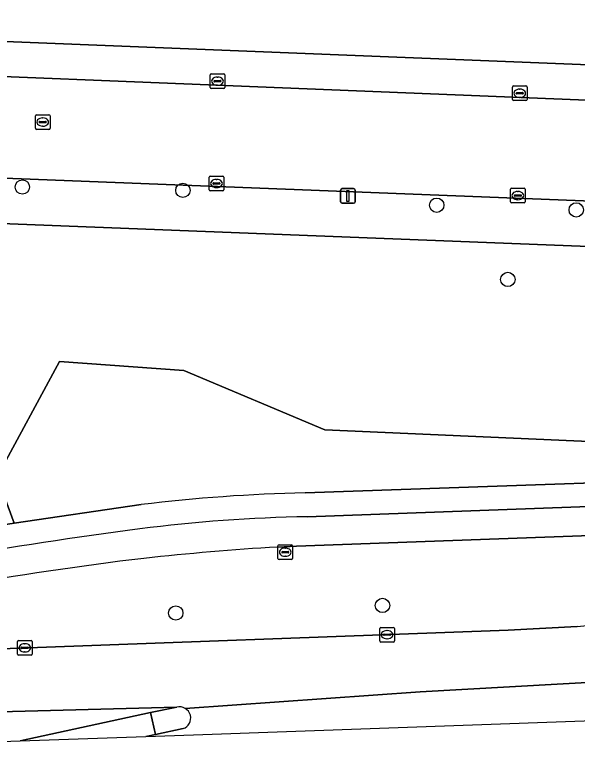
# Model space of a CAD drawing. Extents: x 161354 to 162026, y 386504 to 387460.
# Drawn here: x 161546.2 to 161584.5, y 386509.1 to 386560 of the extents above; entities that cross this region are included whole.
import ezdxf

# ---------------------------------------------------------------- set-up
doc = ezdxf.new("R2010")
doc.units = 0
for name, color, linetype in [('IMGEO_Berm_groen', 7, 'Continuous'), ('IMGEO_Boom', 7, 'Continuous'), ('IMGEO_Erf', 7, 'Continuous'), ('IMGEO_Fietspad_gesloten', 7, 'Continuous'), ('IMGEO_Groenvoorziening', 7, 'Continuous'), ('IMGEO_Kolk', 7, 'Continuous'), ('IMGEO_Lichtmast', 7, 'Continuous'), ('IMGEO_Rijbaan_lokaal_open', 7, 'Continuous'), ('IMGEO_Rijbaan_regionaal_gesloten', 7, 'Continuous'), ('IMGEO_Rioolput', 7, 'Continuous'), ('IMGEO_Verkeerseiland_gesloten', 7, 'Continuous'), ('IMGEO_Voetpad_open', 7, 'Continuous')]:
    doc.layers.add(name, color=color, linetype=linetype)

msp = doc.modelspace()

# ---------------------------------------------------------------- linework, layer by layer
at = {"layer": 'IMGEO_Berm_groen'}
for points in [[(161609.358, 386523.247), (161602.481, 386522.734), (161602.335, 386525.109), (161565.359, 386523.787), (161564.071, 386523.717)], [(161431.459, 386518.828), (161417.764, 386518.813), (161386.319, 386518.778), (161396.404, 386514.655), (161417.954, 386515.458), (161435.675, 386516.119), (161444.903, 386515.98), (161463.369, 386514.603), (161481.999, 386514.474), (161500, 386515.21), (161507.69, 386515.477), (161543.963, 386516.739), (161579.775, 386518.037), (161584.476, 386518.298)], [(161546.515, 386510.489), (161555.079, 386510.796), (161555.733, 386510.936), (161555.386, 386512.427), (161546.515, 386510.489)]]:
    msp.add_lwpolyline(points, dxfattribs=at)
for centre, radius, start, end in [((161574.629, 386345.021), 179.007, 93.38124, 96.31626), ((161580.358, 386308.626), 215.819, 96.765, 100.23849), ((161573.698, 386641.69), 123.862, 274.99211, 281.70078)]:
    msp.add_arc(centre, radius, start, end, dxfattribs=at)
at = {"layer": 'IMGEO_Boom'}
for centre in [(161546.661, 386548.277), (161557.604, 386548.048), (161574.909, 386547.037), (161584.418, 386546.717), (161579.756, 386541.969), (161571.212, 386519.731), (161557.12, 386519.217)]:
    msp.add_circle(centre, 0.489, dxfattribs=at)
at = {"layer": 'IMGEO_Erf'}
msp.add_lwpolyline([(161500, 386560.017), (161598.914, 386556.074)], dxfattribs=at)
at = {"layer": 'IMGEO_Fietspad_gesloten'}
for points in [[(161628.675, 386527.682), (161621.19, 386527.779), (161612.144, 386527.468), (161602.639, 386527.118), (161566.083, 386525.787)], [(161564.071, 386523.717), (161565.359, 386523.787), (161602.335, 386525.109), (161604.457, 386525.185), (161605.053, 386525.207), (161621.305, 386525.728), (161628.584, 386525.675)]]:
    msp.add_lwpolyline(points, dxfattribs=at)
for centre, radius, start, end in [((161568.094, 386418.821), 106.985, 91.07694, 97.21405), ((161609.208, 386119.623), 408.99, 97.66471, 99.52124), ((161574.629, 386345.021), 179.007, 93.38124, 96.31626), ((161580.358, 386308.626), 215.819, 96.765, 100.23849)]:
    msp.add_arc(centre, radius, start, end, dxfattribs=at)
at = {"layer": 'IMGEO_Groenvoorziening'}
for points in [[(161595.433, 386541.246), (161602.987, 386538.947), (161603.247, 386543.507), (161499.936, 386547.558), (161497.644, 386547.873), (161491.273, 386534.461), (161498.426, 386530.057), (161500, 386529.235), (161505.542, 386526.338), (161510.29, 386526.191), (161517.067, 386525.025), (161518.184, 386524.49), (161518.64, 386523.905), (161518.994, 386523.054), (161519.084, 386522.422), (161519.554, 386522.439)], [(161541.234, 386524.591), (161546.114, 386525.354), (161544.917, 386528.512), (161549.184, 386536.378), (161557.662, 386535.762), (161567.289, 386531.721), (161591.465, 386530.65), (161595.433, 386541.246)], [(161565.945, 386527.41), (161602.603, 386528.678), (161602.987, 386538.947), (161595.433, 386541.246), (161591.465, 386530.65), (161567.289, 386531.721)], [(161567.289, 386531.721), (161557.662, 386535.762), (161549.184, 386536.378), (161544.917, 386528.512), (161546.114, 386525.354), (161554.77, 386526.613)]]:
    msp.add_lwpolyline(points, dxfattribs=at)
msp.add_arc((161568.219, 386416.786), 110.647, 91.17749, 96.98136, dxfattribs=at)
at = {"layer": 'IMGEO_Kolk'}
for p, q in [((161559.463, 386555.072), (161559.463, 386555.924)), ((161559.538, 386555.998), (161560.39, 386555.998)), ((161559.951, 386555.778), (161559.976, 386555.778)), ((161560.464, 386555.924), (161560.464, 386555.072)), ((161559.722, 386555.492), (161559.722, 386555.504)), ((161560.16, 386555.455), (161559.762, 386555.455)), ((161559.765, 386555.541), (161560.163, 386555.541)), ((161559.974, 386555.218), (161559.949, 386555.218)), ((161560.206, 386555.504), (161560.206, 386555.492)), ((161580.141, 386555.173), (161580.993, 386555.173)), ((161560.39, 386554.998), (161559.538, 386554.998)), ((161580.066, 386554.247), (161580.066, 386555.099)), ((161580.325, 386554.667), (161580.325, 386554.679)), ((161580.763, 386554.63), (161580.365, 386554.63)), ((161580.368, 386554.716), (161580.766, 386554.716)), ((161580.554, 386554.953), (161580.579, 386554.953)), ((161580.809, 386554.679), (161580.809, 386554.667)), ((161581.067, 386555.099), (161581.067, 386554.247)), ((161580.993, 386554.173), (161580.141, 386554.173)), ((161580.577, 386554.393), (161580.552, 386554.393)), ((161559.47, 386549.02), (161560.322, 386549.02)), ((161559.395, 386548.094), (161559.395, 386548.946)), ((161559.654, 386548.514), (161559.654, 386548.526)), ((161559.697, 386548.563), (161560.095, 386548.563)), ((161559.883, 386548.8), (161559.908, 386548.8)), ((161560.138, 386548.526), (161560.138, 386548.514)), ((161560.396, 386548.946), (161560.396, 386548.094)), ((161560.322, 386548.02), (161559.47, 386548.02)), ((161560.092, 386548.477), (161559.694, 386548.477)), ((161559.906, 386548.24), (161559.881, 386548.24)), ((161579.938, 386547.268), (161579.938, 386548.12)), ((161580.013, 386548.194), (161580.865, 386548.194)), ((161580.939, 386548.12), (161580.939, 386547.268)), ((161580.197, 386547.688), (161580.197, 386547.7)), ((161580.635, 386547.651), (161580.237, 386547.651)), ((161580.24, 386547.737), (161580.638, 386547.737)), ((161580.426, 386547.974), (161580.451, 386547.974)), ((161580.681, 386547.7), (161580.681, 386547.688)), ((161580.865, 386547.194), (161580.013, 386547.194)), ((161580.449, 386547.414), (161580.424, 386547.414)), ((161564.084, 386522.939), (161564.084, 386523.791)), ((161564.159, 386523.865), (161565.011, 386523.865)), ((161564.572, 386523.645), (161564.597, 386523.645)), ((161565.085, 386523.791), (161565.085, 386522.939)), ((161564.343, 386523.359), (161564.343, 386523.371)), ((161564.781, 386523.322), (161564.383, 386523.322)), ((161564.386, 386523.408), (161564.784, 386523.408)), ((161564.595, 386523.085), (161564.57, 386523.085)), ((161564.827, 386523.371), (161564.827, 386523.359)), ((161565.011, 386522.865), (161564.159, 386522.865)), ((161571.023, 386517.312), (161571.023, 386518.164)), ((161571.098, 386518.238), (161571.95, 386518.238)), ((161571.511, 386518.018), (161571.536, 386518.018)), ((161572.024, 386518.164), (161572.024, 386517.312)), ((161571.282, 386517.732), (161571.282, 386517.744)), ((161571.72, 386517.695), (161571.322, 386517.695)), ((161571.325, 386517.781), (161571.723, 386517.781)), ((161571.534, 386517.458), (161571.509, 386517.458)), ((161571.766, 386517.744), (161571.766, 386517.732)), ((161546.328, 386516.417), (161546.328, 386517.269)), ((161546.403, 386517.343), (161547.255, 386517.343)), ((161546.816, 386517.123), (161546.841, 386517.123)), ((161547.329, 386517.269), (161547.329, 386516.417)), ((161571.95, 386517.238), (161571.098, 386517.238)), ((161546.587, 386516.837), (161546.587, 386516.849)), ((161547.025, 386516.8), (161546.627, 386516.8)), ((161546.63, 386516.886), (161547.028, 386516.886)), ((161546.839, 386516.563), (161546.814, 386516.563)), ((161547.071, 386516.849), (161547.071, 386516.837)), ((161547.255, 386516.343), (161546.403, 386516.343))]:
    msp.add_line(p, q, dxfattribs=at)
for points in [[(161559.463, 386555.072), (161559.463, 386555.924)], [(161559.538, 386555.998), (161560.39, 386555.998)], [(161560.464, 386555.924), (161560.464, 386555.072)], [(161580.141, 386555.173), (161580.993, 386555.173)], [(161560.39, 386554.998), (161559.538, 386554.998)], [(161580.066, 386554.247), (161580.066, 386555.099)], [(161581.067, 386555.099), (161581.067, 386554.247)], [(161580.993, 386554.173), (161580.141, 386554.173)], [(161559.47, 386549.02), (161560.322, 386549.02)], [(161559.395, 386548.094), (161559.395, 386548.946)], [(161560.396, 386548.946), (161560.396, 386548.094)], [(161560.322, 386548.02), (161559.47, 386548.02)], [(161579.938, 386547.268), (161579.938, 386548.12)], [(161580.013, 386548.194), (161580.865, 386548.194)], [(161580.939, 386548.12), (161580.939, 386547.268)], [(161580.865, 386547.194), (161580.013, 386547.194)], [(161564.084, 386522.939), (161564.084, 386523.791)], [(161564.159, 386523.865), (161565.011, 386523.865)], [(161565.085, 386523.791), (161565.085, 386522.939)], [(161565.011, 386522.865), (161564.159, 386522.865)], [(161571.023, 386517.312), (161571.023, 386518.164)], [(161571.098, 386518.238), (161571.95, 386518.238)], [(161572.024, 386518.164), (161572.024, 386517.312)], [(161546.328, 386516.417), (161546.328, 386517.269)], [(161546.403, 386517.343), (161547.255, 386517.343)], [(161547.329, 386517.269), (161547.329, 386516.417)], [(161571.95, 386517.238), (161571.098, 386517.238)], [(161547.255, 386516.343), (161546.403, 386516.343)]]:
    msp.add_lwpolyline(points, dxfattribs=at)
for centre, radius, start, end in [((161559.54, 386555.922), 0.0765, 91.552, 178.448), ((161559.54, 386555.922), 0.0765, 91.552, 178.448), ((161560.388, 386555.922), 0.0765, 1.552, 88.448), ((161560.388, 386555.922), 0.0765, 1.552, 88.448), ((161559.762, 386555.501), 0.0403, 85.8775, 175.7526), ((161559.759, 386555.491), 0.0366, 178.938, 274.7102), ((161560.163, 386555.498), 0.043, 264.8664, 352.4533), ((161560.167, 386555.503), 0.0386, 1.7309, 96.639), ((161580.143, 386555.097), 0.0765, 91.552, 178.448), ((161580.143, 386555.097), 0.0765, 91.552, 178.448), ((161580.991, 386555.097), 0.0765, 1.552, 88.448), ((161580.991, 386555.097), 0.0765, 1.552, 88.448), ((161559.54, 386555.074), 0.0765, 181.552, 268.448), ((161559.54, 386555.074), 0.0765, 181.552, 268.448), ((161560.388, 386555.074), 0.0765, 271.552, 358.448), ((161560.388, 386555.074), 0.0765, 271.552, 358.448), ((161580.365, 386554.676), 0.0403, 85.8775, 175.7526), ((161580.362, 386554.666), 0.0366, 178.938, 274.7102), ((161580.766, 386554.673), 0.043, 264.8664, 352.4533), ((161580.77, 386554.678), 0.0386, 1.7309, 96.639), ((161580.143, 386554.249), 0.0765, 181.552, 268.448), ((161580.143, 386554.249), 0.0765, 181.552, 268.448), ((161580.991, 386554.249), 0.0765, 271.552, 358.448), ((161580.991, 386554.249), 0.0765, 271.552, 358.448), ((161559.472, 386548.944), 0.0765, 91.552, 178.448), ((161559.472, 386548.944), 0.0765, 91.552, 178.448), ((161560.32, 386548.944), 0.0765, 1.552, 88.448), ((161560.32, 386548.944), 0.0765, 1.552, 88.448), ((161559.694, 386548.523), 0.0403, 85.8775, 175.7526), ((161559.691, 386548.513), 0.0366, 178.938, 274.7102), ((161560.095, 386548.52), 0.043, 264.8664, 352.4533), ((161560.099, 386548.525), 0.0386, 1.7309, 96.639), ((161559.472, 386548.096), 0.0765, 181.552, 268.448), ((161559.472, 386548.096), 0.0765, 181.552, 268.448), ((161560.32, 386548.096), 0.0765, 271.552, 358.448), ((161560.32, 386548.096), 0.0765, 271.552, 358.448), ((161580.015, 386548.118), 0.0765, 91.552, 178.448), ((161580.015, 386548.118), 0.0765, 91.552, 178.448), ((161580.863, 386548.118), 0.0765, 1.552, 88.448), ((161580.863, 386548.118), 0.0765, 1.552, 88.448), ((161580.237, 386547.697), 0.0403, 85.8775, 175.7526), ((161580.234, 386547.687), 0.0366, 178.938, 274.7102), ((161580.638, 386547.694), 0.043, 264.8664, 352.4533), ((161580.642, 386547.699), 0.0386, 1.7309, 96.639), ((161580.015, 386547.27), 0.0765, 181.552, 268.448), ((161580.015, 386547.27), 0.0765, 181.552, 268.448), ((161580.863, 386547.27), 0.0765, 271.552, 358.448), ((161580.863, 386547.27), 0.0765, 271.552, 358.448), ((161564.161, 386523.789), 0.0765, 91.552, 178.448), ((161564.161, 386523.789), 0.0765, 91.552, 178.448), ((161565.009, 386523.789), 0.0765, 1.552, 88.448), ((161565.009, 386523.789), 0.0765, 1.552, 88.448), ((161564.383, 386523.368), 0.0403, 85.8775, 175.7526), ((161564.38, 386523.358), 0.0366, 178.938, 274.7102), ((161564.784, 386523.365), 0.043, 264.8664, 352.4533), ((161564.788, 386523.37), 0.0386, 1.7309, 96.639), ((161564.161, 386522.941), 0.0765, 181.552, 268.448), ((161564.161, 386522.941), 0.0765, 181.552, 268.448), ((161565.009, 386522.941), 0.0765, 271.552, 358.448), ((161565.009, 386522.941), 0.0765, 271.552, 358.448), ((161571.1, 386518.162), 0.0765, 91.552, 178.448), ((161571.1, 386518.162), 0.0765, 91.552, 178.448), ((161571.948, 386518.162), 0.0765, 1.552, 88.448), ((161571.948, 386518.162), 0.0765, 1.552, 88.448), ((161571.322, 386517.741), 0.0403, 85.8775, 175.7526), ((161571.319, 386517.731), 0.0366, 178.938, 274.7102), ((161571.723, 386517.738), 0.043, 264.8664, 352.4533), ((161571.727, 386517.743), 0.0386, 1.7309, 96.639), ((161546.405, 386517.267), 0.0765, 91.552, 178.448), ((161546.405, 386517.267), 0.0765, 91.552, 178.448), ((161547.253, 386517.267), 0.0765, 1.552, 88.448), ((161547.253, 386517.267), 0.0765, 1.552, 88.448), ((161571.1, 386517.314), 0.0765, 181.552, 268.448), ((161571.1, 386517.314), 0.0765, 181.552, 268.448), ((161571.948, 386517.314), 0.0765, 271.552, 358.448), ((161571.948, 386517.314), 0.0765, 271.552, 358.448), ((161546.627, 386516.846), 0.0403, 85.8775, 175.7526), ((161546.624, 386516.836), 0.0366, 178.938, 274.7102), ((161547.028, 386516.843), 0.043, 264.8664, 352.4533), ((161547.032, 386516.848), 0.0386, 1.7309, 96.639), ((161546.405, 386516.419), 0.0765, 181.552, 268.448), ((161546.405, 386516.419), 0.0765, 181.552, 268.448), ((161547.253, 386516.419), 0.0765, 271.552, 358.448), ((161547.253, 386516.419), 0.0765, 271.552, 358.448)]:
    msp.add_arc(centre, radius, start, end, dxfattribs=at)
for centre, major_axis, ratio, start_param, end_param in [((161559.95, 386555.498), (-0.387, 0.002), 0.722429, 4.712389, 7.853982), ((161559.975, 386555.498), (-0.39, 0.002), 0.717154, 1.570796, 4.712389), ((161580.553, 386554.673), (-0.387, 0.002), 0.722429, 4.712389, 7.853982), ((161580.578, 386554.673), (-0.39, 0.002), 0.717154, 1.570796, 4.712389), ((161559.882, 386548.52), (-0.387, 0.002), 0.722429, 4.712389, 7.853982), ((161559.907, 386548.52), (-0.39, 0.002), 0.717154, 1.570796, 4.712389), ((161580.425, 386547.694), (-0.387, 0.002), 0.722429, 4.712389, 7.853982), ((161580.45, 386547.694), (-0.39, 0.002), 0.717154, 1.570796, 4.712389), ((161564.571, 386523.365), (-0.387, 0.002), 0.722429, 4.712389, 7.853982), ((161564.596, 386523.365), (-0.39, 0.002), 0.717154, 1.570796, 4.712389), ((161571.51, 386517.738), (-0.387, 0.002), 0.722429, 4.712389, 7.853982), ((161571.535, 386517.738), (-0.39, 0.002), 0.717154, 1.570796, 4.712389), ((161546.815, 386516.843), (-0.387, 0.002), 0.722429, 4.712389, 7.853982), ((161546.84, 386516.843), (-0.39, 0.002), 0.717154, 1.570796, 4.712389)]:
    msp.add_ellipse(centre, major_axis=major_axis, ratio=ratio, start_param=start_param, end_param=end_param, dxfattribs=at)
at = {"layer": 'IMGEO_Lichtmast'}
for p, q in [((161568.355, 386547.269), (161568.355, 386548.069)), ((161568.355, 386548.069), (161568.355, 386547.269)), ((161568.455, 386548.169), (161569.245, 386548.169)), ((161569.245, 386548.169), (161568.455, 386548.169)), ((161569.345, 386548.069), (161569.345, 386547.269)), ((161569.345, 386547.269), (161569.345, 386548.069)), ((161569.245, 386547.169), (161568.455, 386547.169)), ((161568.455, 386547.169), (161569.245, 386547.169))]:
    msp.add_line(p, q, dxfattribs=at)
msp.add_lwpolyline([(161568.775, 386548.044), (161568.925, 386548.044), (161568.925, 386547.294), (161568.775, 386547.294), (161568.775, 386548.044)], dxfattribs=at)
for centre, start, end in [((161568.455, 386548.069), 90, 180), ((161568.455, 386548.069), 90, 180), ((161569.245, 386548.069), 0, 90), ((161569.245, 386548.069), 360, 90), ((161568.455, 386547.269), 180, 270), ((161568.455, 386547.269), 180, 270), ((161569.245, 386547.269), 270, 0), ((161569.245, 386547.269), 270, 0)]:
    msp.add_arc(centre, 0.1, start, end, dxfattribs=at)
at = {"layer": 'IMGEO_Rijbaan_lokaal_open'}
for points in [[(161599.714, 386553.61), (161499.912, 386557.647)], [(161497.521, 386550.877), (161500.134, 386550.654), (161599.434, 386546.759), (161599.714, 386553.61)]]:
    msp.add_lwpolyline(points, dxfattribs=at)
at = {"layer": 'IMGEO_Rijbaan_regionaal_gesloten'}
for points in [[(161555.079, 386510.796), (161558.33, 386510.912), (161781.499, 386518.91), (161777.972, 386519.146), (161772.972, 386519.496)], [(161584.476, 386518.298), (161579.775, 386518.037), (161543.963, 386516.739), (161507.69, 386515.477), (161507.615, 386511.531), (161544.248, 386512.462), (161557.184, 386512.791)], [(161557.763, 386512.711), (161573.787, 386513.839), (161586.379, 386514.544), (161603.091, 386516.185)], [(161603.091, 386516.185), (161586.379, 386514.544), (161573.787, 386513.839), (161557.763, 386512.711)], [(161508.233, 386509.117), (161546.515, 386510.489), (161555.386, 386512.427), (161557.184, 386512.791), (161544.248, 386512.462), (161507.615, 386511.531)], [(161557.62, 386511.336), (161555.733, 386510.936), (161555.079, 386510.796)]]:
    msp.add_lwpolyline(points, dxfattribs=at)
for centre, radius, start, end in [((161573.698, 386641.69), 123.862, 274.99211, 281.70078), ((161557.378, 386512.058), 0.758, 59.4502, 104.8164), ((161557.374, 386512.053), 0.764, 14.3631, 59.3767), ((161557.378, 386512.056), 0.76, 288.6059, 14.244)]:
    msp.add_arc(centre, radius, start, end, dxfattribs=at)
at = {"layer": 'IMGEO_Rioolput'}
for p, q in [((161547.55, 386552.284), (161547.55, 386553.136)), ((161547.625, 386553.21), (161548.477, 386553.21)), ((161548.551, 386553.136), (161548.551, 386552.284)), ((161547.809, 386552.704), (161547.809, 386552.716)), ((161548.247, 386552.667), (161547.849, 386552.667)), ((161547.852, 386552.753), (161548.25, 386552.753)), ((161548.038, 386552.99), (161548.063, 386552.99)), ((161548.293, 386552.716), (161548.293, 386552.704)), ((161548.477, 386552.21), (161547.625, 386552.21)), ((161548.061, 386552.43), (161548.036, 386552.43))]:
    msp.add_line(p, q, dxfattribs=at)
for points in [[(161547.55, 386552.284), (161547.55, 386553.136)], [(161547.625, 386553.21), (161548.477, 386553.21)], [(161548.551, 386553.136), (161548.551, 386552.284)], [(161548.477, 386552.21), (161547.625, 386552.21)]]:
    msp.add_lwpolyline(points, dxfattribs=at)
for centre, radius, start, end in [((161547.627, 386553.134), 0.0765, 91.552, 178.448), ((161547.627, 386553.134), 0.0765, 91.552, 178.448), ((161548.475, 386553.134), 0.0765, 1.552, 88.448), ((161548.475, 386553.134), 0.0765, 1.552, 88.448), ((161547.849, 386552.713), 0.0403, 85.8775, 175.7526), ((161547.846, 386552.703), 0.0366, 178.938, 274.7102), ((161548.25, 386552.71), 0.043, 264.8664, 352.4533), ((161548.254, 386552.715), 0.0386, 1.7309, 96.639), ((161547.627, 386552.286), 0.0765, 181.552, 268.448), ((161547.627, 386552.286), 0.0765, 181.552, 268.448), ((161548.475, 386552.286), 0.0765, 271.552, 358.448), ((161548.475, 386552.286), 0.0765, 271.552, 358.448)]:
    msp.add_arc(centre, radius, start, end, dxfattribs=at)
for centre, major_axis, ratio, start_param, end_param in [((161548.037, 386552.71), (-0.387, 0.002), 0.722429, 4.712389, 7.853982), ((161548.062, 386552.71), (-0.39, 0.002), 0.717154, 1.570796, 4.712389)]:
    msp.add_ellipse(centre, major_axis=major_axis, ratio=ratio, start_param=start_param, end_param=end_param, dxfattribs=at)
at = {"layer": 'IMGEO_Verkeerseiland_gesloten'}
msp.add_lwpolyline([(161557.184, 386512.791), (161555.386, 386512.427), (161555.733, 386510.936), (161557.62, 386511.336)], dxfattribs=at)
for centre, radius, start, end in [((161557.378, 386512.058), 0.758, 59.4502, 104.8164), ((161557.374, 386512.053), 0.764, 14.3631, 59.3767), ((161557.378, 386512.056), 0.76, 288.6059, 14.244)]:
    msp.add_arc(centre, radius, start, end, dxfattribs=at)
at = {"layer": 'IMGEO_Voetpad_open'}
for points in [[(161598.914, 386556.074), (161500, 386560.017)], [(161499.912, 386557.647), (161599.714, 386553.61)], [(161603.009, 386546.619), (161599.434, 386546.759), (161500.134, 386550.654), (161497.521, 386550.877)], [(161497.644, 386547.873), (161499.936, 386547.558), (161603.247, 386543.507), (161602.987, 386538.947), (161602.603, 386528.678), (161604.637, 386528.831), (161604.932, 386529.157)], [(161603.206, 386527.377), (161603.378, 386527.496), (161603.538, 386527.63), (161603.685, 386527.778), (161603.75, 386527.852), (161604.637, 386528.831), (161602.603, 386528.678), (161565.945, 386527.41)], [(161566.083, 386525.787), (161602.639, 386527.118), (161602.836, 386527.187), (161603.025, 386527.274), (161603.206, 386527.377)], [(161554.77, 386526.613), (161546.114, 386525.354), (161541.234, 386524.591)]]:
    msp.add_lwpolyline(points, dxfattribs=at)
for centre, radius, start, end in [((161568.219, 386416.786), 110.647, 91.17749, 96.98136), ((161568.094, 386418.821), 106.985, 91.07694, 97.21405), ((161609.208, 386119.623), 408.99, 97.66471, 99.52124)]:
    msp.add_arc(centre, radius, start, end, dxfattribs=at)

doc.saveas('drawing.dxf')
